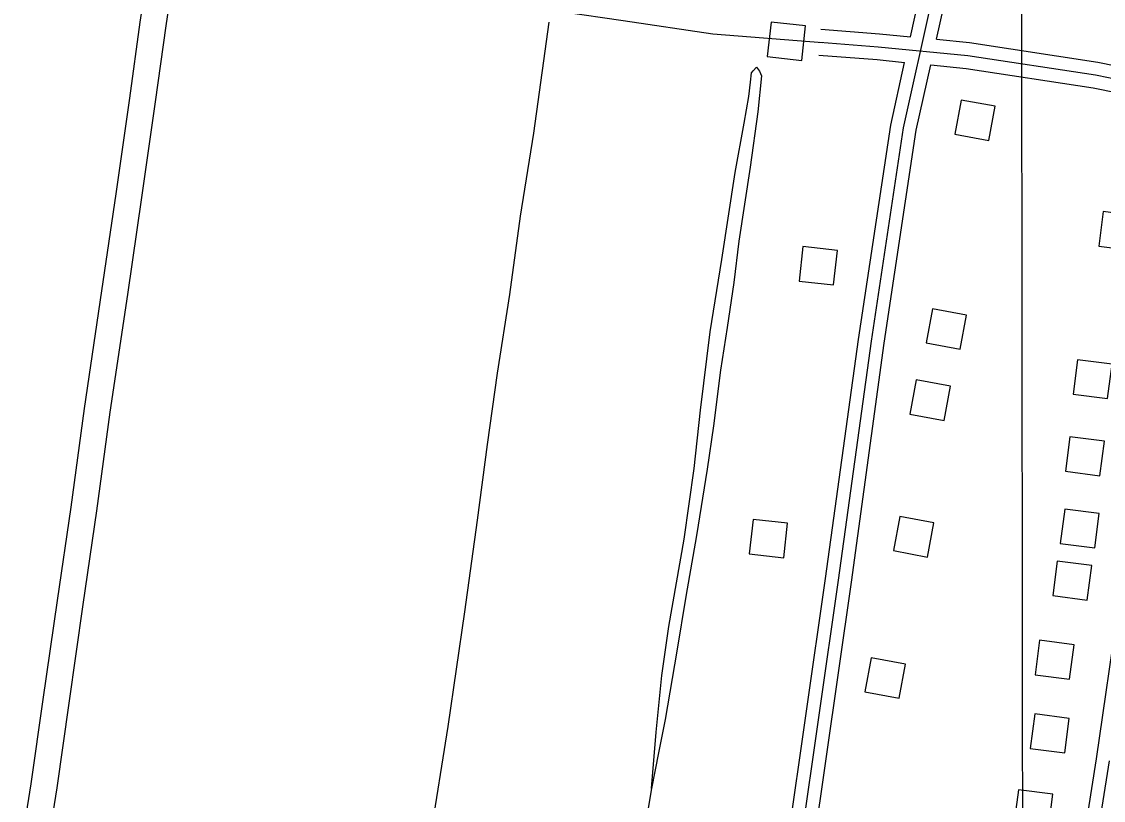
# Model space of a CAD drawing. Extents: x 3297735 to 3335592, y 670436 to 695807.
# Drawn here: x 3321727 to 3322973, y 682940 to 683837 of the extents above; entities that cross this region are included whole.
import ezdxf

# ---------------------------------------------------------------- set-up
doc = ezdxf.new("R2010")
doc.units = 0
for name, color, linetype in [('V-BLDG-OTLN', 7, 'Continuous'), ('V-GRID-MAJR', 7, 'Continuous'), ('V-ROAD-CNTR', 7, 'Continuous'), ('V-TOPO-SHOR', 7, 'Continuous')]:
    doc.layers.add(name, color=color, linetype=linetype)

msp = doc.modelspace()

# ---------------------------------------------------------------- linework, layer by layer
at = {"layer": 'V-BLDG-OTLN'}
for points in [[(3322625.5, 683792), (3322630, 683831.7), (3322590.2, 683836.2), (3322585.8, 683796.5)], [(3322809, 683746.4), (3322801.7, 683707.1), (3322841, 683699.8), (3322848.3, 683739.2)], [(3323007.2, 683573.2), (3323012.4, 683612.9), (3322972.7, 683618), (3322967.6, 683578.3)], [(3322662.2, 683533.5), (3322666.7, 683573.3), (3322626.9, 683577.7), (3322622.5, 683538)], [(3322776.1, 683506), (3322768.8, 683466.7), (3322808.1, 683459.4), (3322815.4, 683498.7)], [(3322977.8, 683402.6), (3322983, 683442.3), (3322943.3, 683447.4), (3322938.2, 683407.7)], [(3322757.5, 683424.2), (3322750.2, 683384.9), (3322789.5, 683377.6), (3322796.8, 683416.9)], [(3322969, 683313.9), (3322974.1, 683353.6), (3322934.4, 683358.7), (3322929.3, 683319.1)], [(3322738.5, 683266.9), (3322731.2, 683227.6), (3322770.5, 683220.3), (3322777.8, 683259.6)], [(3322963, 683230.7), (3322968.1, 683270.4), (3322928.4, 683275.5), (3322923.3, 683235.8)], [(3322604.9, 683219.4), (3322609.3, 683259.1), (3322569.6, 683263.6), (3322565.1, 683223.8)], [(3322954.4, 683170.7), (3322959.5, 683210.4), (3322919.8, 683215.5), (3322914.7, 683175.8)], [(3322934.1, 683079.6), (3322939.2, 683119.2), (3322899.5, 683124.4), (3322894.4, 683084.7)], [(3322705.6, 683104.4), (3322698.3, 683065.1), (3322737.6, 683057.8), (3322744.9, 683097.1)], [(3322928.5, 682994.9), (3322933.7, 683034.5), (3322894, 683039.7), (3322888.8, 683000)], [(3322909.6, 682907.6), (3322914.8, 682947.2), (3322875.1, 682952.4), (3322870, 682912.7)]]:
    msp.add_lwpolyline(points, close=True, dxfattribs=at)
at = {"layer": 'V-GRID-MAJR'}
msp.add_lwpolyline([(3322888.3, 675833.4), (3322887.1, 676864.4), (3322885.2, 678460.2), (3322882.7, 680598.7), (3322880.2, 682800.9), (3322878.2, 684524.6), (3322875.8, 686599.5), (3322873.1, 688865.9), (3322871.2, 690525.6), (3322869.2, 692280.9), (3322867.5, 693717.1), (3322867.1, 694017.9)], dxfattribs=at)
at = {"layer": 'V-ROAD-CNTR'}
for points in [[(3322610, 682760.4), (3322624.2, 682888.3), (3322668, 683193.6), (3322705.8, 683468.7), (3322742.7, 683714.5), (3322775.4, 683861.1), (3322821, 684024.7), (3322852.9, 684139.6), (3322870.5, 684213.5), (3322883.7, 684262.3), (3322895.1, 684313.3), (3322904.7, 684362.5), (3322918.1, 684437.4), (3322931.4, 684541.6), (3322948.2, 684655.2), (3322966.9, 684759.1)], [(3322750.7, 683819.3), (3322760.8, 683864.7), (3322806.6, 684028.7), (3322838.4, 684143.3), (3322855.9, 684217.2), (3322869.1, 684265.9), (3322880.4, 684316.4), (3322889.9, 684365.3), (3322903.2, 684439.7), (3322916.6, 684543.7), (3322933.4, 684657.6), (3322949.4, 684746.9)], [(3322780.8, 683816.4), (3322789.9, 683857.4), (3322835.5, 684020.7), (3322867.5, 684135.8), (3322885, 684209.8), (3322898.2, 684258.7), (3322909.8, 684310.2), (3322919.4, 684359.8), (3322932.9, 684435.1), (3322946.3, 684539.6), (3322963, 684652.8), (3322979, 684741.9)], [(3321727.3, 682889.2), (3321738.4, 682959.1), (3321752.2, 683056.1), (3321768.5, 683170.1), (3321784.3, 683277.7), (3321799.7, 683391.2), (3321819.8, 683526.9), (3321836.1, 683638.4), (3321851.9, 683748.4), (3321863.9, 683835.9), (3321870.5, 683880.9)], [(3321757, 682884.9), (3321768, 682954.6), (3321781.9, 683051.9), (3321798.2, 683165.8), (3321814, 683273.6), (3321829.4, 683387), (3321849.5, 683522.5), (3321865.8, 683634.1), (3321881.6, 683744.3), (3321893.6, 683831.7), (3321900.9, 683881)], [(3322351.4, 683847.8), (3322419.9, 683837.8), (3322523.3, 683822.8), (3322649.5, 683812.7)], [(3322186.2, 682821.2), (3322198.2, 682897.7), (3322218.4, 683025.1), (3322237.5, 683157.3), (3322252.4, 683262.6), (3322263.9, 683349.7), (3322275.4, 683431.9), (3322289.3, 683522.7), (3322301.7, 683612.7), (3322317.1, 683708.3), (3322330, 683802.6), (3322334.8, 683835.9)], [(3322647.5, 683828.1), (3322715, 683822.7), (3322750.7, 683819.3)], [(3322646.3, 683813.2), (3322713.7, 683807.8), (3322816.7, 683797.8), (3322963.8, 683775.3), (3323098.5, 683747.9), (3323097.7, 683745.8)], [(3322780.8, 683816.4), (3322818.6, 683812.7), (3322966.4, 683790.1), (3323087.2, 683765.5)], [(3322596.6, 682775.9), (3322609.3, 682890.2), (3322653.1, 683195.7), (3322690.9, 683470.8), (3322728, 683717.3), (3322744.1, 683789.8)], [(3322645.1, 683798.2), (3322712.4, 683792.9), (3322744.1, 683789.8)], [(3322626.7, 682774.9), (3322639.1, 682886.4), (3322682.9, 683191.5), (3322720.6, 683466.5), (3322757.5, 683711.8), (3322774.2, 683786.9)], [(3322774.2, 683786.9), (3322814.9, 683782.9), (3322961.1, 683760.5), (3323080.4, 683736.3)], [(3322937.7, 682776.3), (3322938.7, 682819.5), (3322965, 682987.9), (3322990.9, 683165.1), (3323016.2, 683345.9), (3323035.8, 683486.5), (3323052.1, 683591.4), (3323070.7, 683695.1), (3323080.4, 683736.3)], [(3322952.3, 682761.4), (3322953.6, 682818.2), (3322979.8, 682985.7)]]:
    msp.add_lwpolyline(points, dxfattribs=at)
at = {"layer": 'V-TOPO-SHOR'}
for points in [[(3322564.5, 683750.3), (3322566.6, 683767), (3322567.8, 683777.7), (3322569.7, 683780.2), (3322573.3, 683784.4), (3322577, 683779.6), (3322579.1, 683774.1), (3322575.2, 683732.9), (3322566.1, 683669.2), (3322553, 683584.1), (3322547.2, 683536.5), (3322539.9, 683484.7), (3322532, 683435.3), (3322524.1, 683371.3), (3322516.5, 683321.6), (3322504.4, 683245), (3322492.2, 683174.9), (3322481.9, 683111.8), (3322468.5, 683033.1), (3322460.6, 682994.7), (3322452.7, 682953.8), (3322445.4, 682910.5), (3322437.8, 682858.1), (3322431.1, 682797.4)], [(3322452.7, 682953.8), (3322457.8, 683018.5), (3322464.5, 683084), (3322472.4, 683140.4), (3322490.3, 683240.8), (3322501.9, 683322.2), (3322508.9, 683389.3), (3322520.1, 683479.5), (3322533.5, 683562.8), (3322549, 683663.1), (3322559.3, 683719.8), (3322564.5, 683750.3)]]:
    msp.add_lwpolyline(points, dxfattribs=at)

doc.saveas('drawing.dxf')
